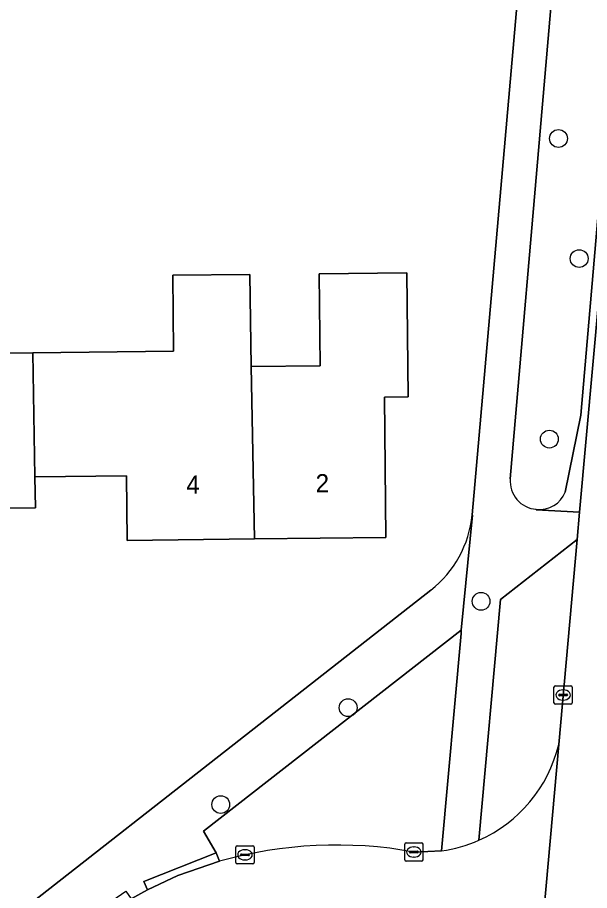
# Model space of a CAD drawing. Extents: x 157320 to 158835, y 386650 to 388491.
# Drawn here: x 158200.32 to 158231.72, y 387677.43 to 387725.37 of the extents above; entities that cross this region are included whole.
import ezdxf

# ---------------------------------------------------------------- set-up
doc = ezdxf.new("R2010")
doc.units = 0
for name, color, linetype in [('IMGEO_Boom', 7, 'Continuous'), ('IMGEO_Erf', 7, 'Continuous'), ('IMGEO_Groenvoorziening', 7, 'Continuous'), ('IMGEO_Kolk', 7, 'Continuous'), ('IMGEO_Pand', 7, 'Continuous'), ('IMGEO_Pand_nummerreeks', 7, 'Continuous'), ('IMGEO_Rijbaan_lokaal_gesloten', 7, 'Continuous'), ('IMGEO_Rijbaan_lokaal_open', 7, 'Continuous'), ('IMGEO_Voetpad_open', 7, 'Continuous')]:
    doc.layers.add(name, color=color, linetype=linetype)

msp = doc.modelspace()

# ---------------------------------------------------------------- linework, layer by layer
at = {"layer": 'IMGEO_Boom'}
for centre in [(158230.017, 387718.722), (158231.153, 387712.13), (158229.518, 387702.216), (158225.77, 387693.309), (158218.473, 387687.469), (158211.481, 387682.148)]:
    msp.add_circle(centre, 0.489, dxfattribs=at)
at = {"layer": 'IMGEO_Erf'}
for points in [[(158225.285, 387698.055), (158228.997, 387740.375)], [(158189.862, 387667.975), (158223.008, 387693.926)]]:
    msp.add_lwpolyline(points, dxfattribs=at)
msp.add_lwpolyline([(158201.161, 387706.96), (158208.893, 387707.043), (158208.848, 387711.214), (158213.069, 387711.26), (158213.16, 387706.207), (158216.939, 387706.248), (158216.884, 387711.301), (158221.689, 387711.353), (158221.762, 387704.542), (158220.465, 387704.528), (158220.548, 387696.812), (158213.332, 387696.734), (158206.346, 387696.658), (158206.307, 387700.203), (158201.28, 387700.148), (158201.31, 387698.434), (158198.138, 387698.4), (158198.045, 387706.926)], close=True, dxfattribs=at)
msp.add_arc((158219.292, 387698.668), 6.024, 308.0859, 354.1637, dxfattribs=at)
at = {"layer": 'IMGEO_Groenvoorziening'}
for points in [[(158230.924, 387741.207), (158227.371, 387700.033)], [(158230.39, 387699.311), (158231.249, 387703.525), (158234.446, 387740.788)], [(158230.028, 387685.442), (158231.044, 387696.698), (158226.84, 387693.415), (158225.646, 387680.19)], [(158224.68, 387691.535), (158224.685, 387691.732), (158210.542, 387680.684), (158211.237, 387679.507), (158211.411, 387679.035)], [(158222.091, 387679.541), (158223.605, 387679.606), (158224.68, 387691.535)]]:
    msp.add_lwpolyline(points, dxfattribs=at)
for centre, radius, start, end in [((158228.919, 387699.91), 1.553, 175.4703, 265.523), ((158228.983, 387699.862), 1.511, 262.9717, 338.6271), ((158222.521, 387687.251), 7.722, 293.87, 346.4503), ((158217.836, 387656.379), 23.549, 79.5913, 105.8338)]:
    msp.add_arc(centre, radius, start, end, dxfattribs=at)
at = {"layer": 'IMGEO_Kolk'}
for p, q in [((158229.771, 387687.739), (158229.771, 387688.591)), ((158229.846, 387688.665), (158230.698, 387688.665)), ((158230.259, 387688.445), (158230.284, 387688.445)), ((158230.772, 387688.591), (158230.772, 387687.739)), ((158230.03, 387688.159), (158230.03, 387688.171)), ((158230.468, 387688.122), (158230.07, 387688.122)), ((158230.073, 387688.208), (158230.471, 387688.208)), ((158230.514, 387688.171), (158230.514, 387688.159)), ((158230.698, 387687.665), (158229.846, 387687.665)), ((158230.282, 387687.885), (158230.257, 387687.885)), ((158212.311, 387678.962), (158212.311, 387679.814)), ((158212.386, 387679.888), (158213.238, 387679.888)), ((158213.312, 387679.814), (158213.312, 387678.962)), ((158221.581, 387679.118), (158221.581, 387679.97)), ((158221.656, 387680.044), (158222.508, 387680.044)), ((158222.069, 387679.824), (158222.094, 387679.824)), ((158222.582, 387679.97), (158222.582, 387679.118)), ((158212.57, 387679.382), (158212.57, 387679.394)), ((158213.008, 387679.345), (158212.61, 387679.345)), ((158212.613, 387679.431), (158213.011, 387679.431)), ((158212.799, 387679.668), (158212.824, 387679.668)), ((158213.054, 387679.394), (158213.054, 387679.382)), ((158221.84, 387679.538), (158221.84, 387679.55)), ((158222.278, 387679.501), (158221.88, 387679.501)), ((158221.883, 387679.587), (158222.281, 387679.587)), ((158222.324, 387679.55), (158222.324, 387679.538)), ((158213.238, 387678.888), (158212.386, 387678.888)), ((158212.822, 387679.108), (158212.797, 387679.108)), ((158222.508, 387679.044), (158221.656, 387679.044)), ((158222.092, 387679.264), (158222.067, 387679.264))]:
    msp.add_line(p, q, dxfattribs=at)
for points in [[(158229.771, 387687.739), (158229.771, 387688.591)], [(158229.846, 387688.665), (158230.698, 387688.665)], [(158230.772, 387688.591), (158230.772, 387687.739)], [(158230.698, 387687.665), (158229.846, 387687.665)], [(158212.311, 387678.962), (158212.311, 387679.814)], [(158212.386, 387679.888), (158213.238, 387679.888)], [(158213.312, 387679.814), (158213.312, 387678.962)], [(158221.581, 387679.118), (158221.581, 387679.97)], [(158221.656, 387680.044), (158222.508, 387680.044)], [(158222.582, 387679.97), (158222.582, 387679.118)], [(158213.238, 387678.888), (158212.386, 387678.888)], [(158222.508, 387679.044), (158221.656, 387679.044)]]:
    msp.add_lwpolyline(points, dxfattribs=at)
for centre, radius, start, end in [((158229.848, 387688.589), 0.0765, 91.552, 178.448), ((158229.848, 387688.589), 0.0765, 91.552, 178.448), ((158230.696, 387688.589), 0.0765, 1.552, 88.448), ((158230.696, 387688.589), 0.0765, 1.552, 88.448), ((158230.07, 387688.168), 0.0403, 85.8775, 175.7526), ((158230.067, 387688.158), 0.0366, 178.938, 274.7102), ((158230.471, 387688.165), 0.043, 264.8664, 352.4533), ((158230.475, 387688.17), 0.0386, 1.7309, 96.639), ((158229.848, 387687.741), 0.0765, 181.552, 268.448), ((158229.848, 387687.741), 0.0765, 181.552, 268.448), ((158230.696, 387687.741), 0.0765, 271.552, 358.448), ((158230.696, 387687.741), 0.0765, 271.552, 358.448), ((158212.388, 387679.812), 0.0765, 91.552, 178.448), ((158212.388, 387679.812), 0.0765, 91.552, 178.448), ((158213.236, 387679.812), 0.0765, 1.552, 88.448), ((158213.236, 387679.812), 0.0765, 1.552, 88.448), ((158221.658, 387679.968), 0.0765, 91.552, 178.448), ((158221.658, 387679.968), 0.0765, 91.552, 178.448), ((158222.506, 387679.968), 0.0765, 1.552, 88.448), ((158222.506, 387679.968), 0.0765, 1.552, 88.448), ((158212.61, 387679.391), 0.0403, 85.8775, 175.7526), ((158212.607, 387679.381), 0.0366, 178.938, 274.7102), ((158213.011, 387679.388), 0.043, 264.8664, 352.4533), ((158213.015, 387679.393), 0.0386, 1.7309, 96.639), ((158221.88, 387679.547), 0.0403, 85.8775, 175.7526), ((158221.877, 387679.537), 0.0366, 178.938, 274.7102), ((158222.281, 387679.544), 0.043, 264.8664, 352.4533), ((158222.285, 387679.549), 0.0386, 1.7309, 96.639), ((158212.388, 387678.964), 0.0765, 181.552, 268.448), ((158212.388, 387678.964), 0.0765, 181.552, 268.448), ((158213.236, 387678.964), 0.0765, 271.552, 358.448), ((158213.236, 387678.964), 0.0765, 271.552, 358.448), ((158221.658, 387679.12), 0.0765, 181.552, 268.448), ((158221.658, 387679.12), 0.0765, 181.552, 268.448), ((158222.506, 387679.12), 0.0765, 271.552, 358.448), ((158222.506, 387679.12), 0.0765, 271.552, 358.448)]:
    msp.add_arc(centre, radius, start, end, dxfattribs=at)
for centre, major_axis, ratio, start_param, end_param in [((158230.258, 387688.165), (-0.387, 0.002), 0.722429, 4.712389, 7.853982), ((158230.283, 387688.165), (-0.39, 0.002), 0.717154, 1.570796, 4.712389), ((158222.068, 387679.544), (-0.387, 0.002), 0.722429, 4.712389, 7.853982), ((158222.093, 387679.544), (-0.39, 0.002), 0.717154, 1.570796, 4.712389), ((158212.798, 387679.388), (-0.387, 0.002), 0.722429, 4.712389, 7.853982), ((158212.823, 387679.388), (-0.39, 0.002), 0.717154, 1.570796, 4.712389)]:
    msp.add_ellipse(centre, major_axis=major_axis, ratio=ratio, start_param=start_param, end_param=end_param, dxfattribs=at)
at = {"layer": 'IMGEO_Pand'}
for points in [[(158213.16, 387706.207), (158213.069, 387711.26), (158208.848, 387711.214), (158208.893, 387707.043), (158201.161, 387706.96), (158201.28, 387700.148), (158206.307, 387700.203), (158206.346, 387696.658), (158213.332, 387696.734)], [(158213.16, 387706.207), (158213.332, 387696.734), (158220.548, 387696.812), (158220.465, 387704.528), (158221.762, 387704.542), (158221.689, 387711.353), (158216.884, 387711.301), (158216.939, 387706.248)], [(158201.161, 387706.96), (158198.045, 387706.926), (158198.138, 387698.4), (158201.31, 387698.434), (158201.28, 387700.148)]]:
    msp.add_lwpolyline(points, close=True, dxfattribs=at)
at = {"layer": 'IMGEO_Rijbaan_lokaal_gesloten'}
msp.add_lwpolyline([(158241.368, 387814.304), (158241.399, 387812.454), (158241.318, 387811.466), (158241.197, 387809.986), (158240.888, 387806.039), (158235.853, 387750), (158231.18, 387698.204), (158231.044, 387696.698), (158230.028, 387685.442), (158228.285, 387665.85), (158228.251, 387665.469), (158227.037, 387658.691), (158226.52, 387656.128)], dxfattribs=at)
at = {"layer": 'IMGEO_Rijbaan_lokaal_open'}
for points in [[(158222.782, 387672.548), (158223.162, 387672.484), (158223.717, 387672.347), (158224.257, 387672.161), (158224.778, 387671.927), (158225.276, 387671.648), (158225.748, 387671.325), (158226.189, 387670.962), (158226.595, 387670.561), (158226.964, 387670.124), (158227.292, 387669.657), (158227.578, 387669.163), (158227.818, 387668.644), (158228.011, 387668.107), (158228.155, 387667.554), (158228.249, 387666.991), (158228.293, 387666.421), (158228.285, 387665.85), (158230.028, 387685.442)], [(158223.605, 387679.606), (158222.091, 387679.541)], [(158211.411, 387679.035), (158209.126, 387678.258), (158207.454, 387677.465), (158206.557, 387676.982), (158204.185, 387675.49), (158202.723, 387674.336), (158192.537, 387666.297), (158192.559, 387666.224), (158179.127, 387655.6), (158179.107, 387655.611), (158154.034, 387635.899), (158149.069, 387632.019), (158147.688, 387630.946), (158145.373, 387629.462)]]:
    msp.add_lwpolyline(points, dxfattribs=at)
for centre, radius, start, end in [((158222.521, 387687.251), 7.722, 293.87, 346.4503), ((158217.836, 387656.379), 23.549, 79.5913, 105.8338), ((158222.539, 387687.191), 7.66, 278.0025, 293.9328)]:
    msp.add_arc(centre, radius, start, end, dxfattribs=at)
at = {"layer": 'IMGEO_Voetpad_open'}
for points in [[(158235.218, 387812.053), (158234.915, 387808.681), (158234.66, 387805.748), (158234.091, 387799.191), (158232.953, 387786.093), (158231.312, 387766.463), (158229.83, 387750), (158229.602, 387747.384), (158229.605, 387747.378), (158229.002, 387740.379), (158228.997, 387740.375), (158225.285, 387698.055), (158225.304, 387698.039), (158224.685, 387691.732), (158224.68, 387691.535), (158223.605, 387679.606)], [(158240.662, 387809.662), (158238.823, 387789.178), (158238.476, 387785.316), (158238.424, 387784.742), (158236.097, 387758.827), (158235.978, 387757.502), (158235.304, 387750), (158235.022, 387746.802), (158234.484, 387740.841), (158234.446, 387740.788), (158231.249, 387703.525), (158230.39, 387699.311)], [(158228.798, 387698.362), (158228.79, 387698.34), (158231.18, 387698.204), (158235.853, 387750), (158240.888, 387806.039)], [(158227.371, 387700.033), (158230.924, 387741.207)], [(158202.723, 387674.336), (158202.439, 387674.746), (158206.273, 387677.392), (158206.557, 387676.982), (158207.454, 387677.465), (158207.268, 387677.929), (158211.237, 387679.507), (158210.542, 387680.684), (158224.685, 387691.732), (158225.304, 387698.039), (158225.285, 387698.055)], [(158231.044, 387696.698), (158231.18, 387698.204), (158228.79, 387698.34), (158228.798, 387698.362)], [(158225.646, 387680.19), (158226.84, 387693.415), (158231.044, 387696.698)], [(158223.008, 387693.926), (158189.862, 387667.975), (158189.842, 387667.918), (158186.706, 387665.504)]]:
    msp.add_lwpolyline(points, dxfattribs=at)
msp.add_lwpolyline([(158211.237, 387679.507), (158207.268, 387677.929), (158207.454, 387677.465), (158209.126, 387678.258), (158211.411, 387679.035)], close=True, dxfattribs=at)
for centre, radius, start, end in [((158228.919, 387699.91), 1.553, 175.4703, 265.523), ((158228.983, 387699.862), 1.511, 262.9717, 338.6271), ((158219.292, 387698.668), 6.024, 308.0859, 354.1637), ((158222.539, 387687.191), 7.66, 278.0025, 293.9328)]:
    msp.add_arc(centre, radius, start, end, dxfattribs=at)

# ---------------------------------------------------------------- texts
at = {"layer": 'IMGEO_Pand_nummerreeks'}
for s, rotation, p in [('4', 0.6188, (158209.593, 387699.213)), ('2', 0.6213, (158216.692, 387699.29))]:
    msp.add_text(s, height=1, rotation=rotation, dxfattribs=at).set_placement(p)

doc.saveas('drawing.dxf')
